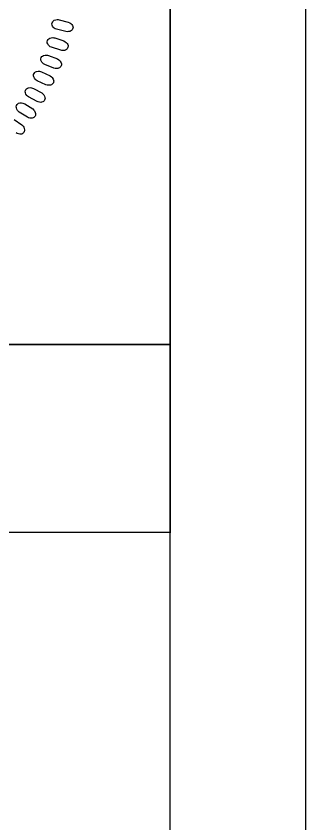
# Model space of a CAD drawing. Extents: x 18938 to 19565, y 6931 to 7973.
# Drawn here: x 19377.54 to 19382.43, y 7930.24 to 7943.85 of the extents above; entities that cross this region are included whole.
import ezdxf

# ---------------------------------------------------------------- set-up
doc = ezdxf.new("R2010")
doc.units = 0
for name, color, linetype in [('Old_Level_10', 7, 'Continuous'), ('Prop Dimension', 7, 'Continuous'), ('Prop Pavement Schedule Description CELL', 7, 'Continuous'), ('Typical Hinge Slope Interstate CELL', 7, 'Continuous'), ('Typical Pavement Slope Information CELL', 7, 'Continuous')]:
    doc.layers.add(name, color=color, linetype=linetype)

# ---------------------------------------------------------------- blocks, each defined once
blk = doc.blocks.new('Gregory K. Goins')
at = {"layer": 'Old_Level_10'}
for points in [[(-14.44, 42.15), (-13.25, 41.85), (-13.04, 41.76), (-12.92, 41.67), (-12.79, 41.52), (-12.7, 41.4), (-12.65, 41.27), (-12.64, 41.16), (-12.65, 41.05), (-12.7, 40.94), (-12.76, 40.83), (-12.84, 40.75), (-12.96, 40.67), (-13.05, 40.63), (-13.22, 40.61), (-13.41, 40.59), (-13.57, 40.61), (-14.78, 40.92), (-14.94, 40.98), (-15.07, 41.06), (-15.2, 41.18), (-15.31, 41.33), (-15.36, 41.44), (-15.38, 41.61), (-15.36, 41.76), (-15.28, 41.89), (-15.21, 41.98), (-15.08, 42.08), (-14.89, 42.15), (-14.7, 42.18), (-14.56, 42.17)], [(-15.01, 39.79), (-13.84, 39.41), (-13.64, 39.3), (-13.53, 39.21), (-13.4, 39.05), (-13.33, 38.93), (-13.29, 38.79), (-13.28, 38.68), (-13.3, 38.57), (-13.35, 38.47), (-13.42, 38.37), (-13.5, 38.28), (-13.63, 38.22), (-13.73, 38.18), (-13.89, 38.17), (-14.08, 38.16), (-14.24, 38.19), (-15.43, 38.57), (-15.59, 38.65), (-15.71, 38.73), (-15.83, 38.87), (-15.93, 39.02), (-15.98, 39.14), (-15.98, 39.3), (-15.96, 39.45), (-15.87, 39.58), (-15.79, 39.67), (-15.66, 39.76), (-15.46, 39.82), (-15.27, 39.83), (-15.14, 39.81)], [(-15.81, 37.51), (-14.67, 37.06), (-14.48, 36.94), (-14.37, 36.84), (-14.25, 36.68), (-14.19, 36.54), (-14.15, 36.41), (-14.15, 36.3), (-14.18, 36.19), (-14.24, 36.09), (-14.31, 35.99), (-14.4, 35.91), (-14.53, 35.85), (-14.63, 35.83), (-14.79, 35.82), (-14.98, 35.83), (-15.14, 35.87), (-16.31, 36.33), (-16.46, 36.41), (-16.57, 36.5), (-16.69, 36.64), (-16.78, 36.8), (-16.82, 36.92), (-16.81, 37.09), (-16.78, 37.23), (-16.68, 37.36), (-16.6, 37.44), (-16.46, 37.52), (-16.26, 37.57), (-16.07, 37.56), (-15.94, 37.54)], [(-16.73, 35.39), (-15.62, 34.87), (-15.44, 34.74), (-15.33, 34.64), (-15.23, 34.46), (-15.17, 34.33), (-15.15, 34.19), (-15.16, 34.08), (-15.19, 33.97), (-15.25, 33.88), (-15.33, 33.78), (-15.43, 33.71), (-15.56, 33.66), (-15.66, 33.64), (-15.82, 33.64), (-16.01, 33.67), (-16.17, 33.71), (-17.31, 34.24), (-17.45, 34.33), (-17.56, 34.43), (-17.66, 34.58), (-17.74, 34.74), (-17.77, 34.87), (-17.76, 35.03), (-17.71, 35.18), (-17.61, 35.3), (-17.52, 35.37), (-17.38, 35.44), (-17.18, 35.48), (-16.98, 35.46), (-16.85, 35.43)], [(-17.78, 33.24), (-16.71, 32.65), (-16.53, 32.51), (-16.43, 32.4), (-16.34, 32.22), (-16.29, 32.08), (-16.27, 31.95), (-16.29, 31.84), (-16.33, 31.73), (-16.4, 31.64), (-16.48, 31.55), (-16.58, 31.49), (-16.72, 31.44), (-16.82, 31.43), (-16.98, 31.44), (-17.17, 31.48), (-17.32, 31.53), (-18.43, 32.13), (-18.56, 32.23), (-18.66, 32.34), (-18.76, 32.5), (-18.83, 32.66), (-18.85, 32.79), (-18.83, 32.95), (-18.77, 33.09), (-18.67, 33.2), (-18.57, 33.27), (-18.42, 33.33), (-18.22, 33.36), (-18.03, 33.33), (-17.9, 33.29)], [(-18.92, 31.23), (-17.88, 30.58), (-17.72, 30.43), (-17.63, 30.31), (-17.54, 30.12), (-17.5, 29.98), (-17.5, 29.84), (-17.52, 29.73), (-17.56, 29.63), (-17.64, 29.54), (-17.73, 29.46), (-17.83, 29.4), (-17.97, 29.37), (-18.07, 29.36), (-18.24, 29.38), (-18.42, 29.43), (-18.57, 29.5), (-19.63, 30.16), (-19.76, 30.27), (-19.86, 30.39), (-19.94, 30.55), (-20, 30.72), (-20.02, 30.84), (-19.98, 31.01), (-19.92, 31.14), (-19.8, 31.25), (-19.71, 31.31), (-19.55, 31.36), (-19.35, 31.37), (-19.16, 31.33), (-19.03, 31.29)]]:
    blk.add_lwpolyline(points, close=True, dxfattribs=at)
blk.add_lwpolyline([(-20.28, 29.22), (-19.29, 28.5), (-19.13, 28.34), (-19.05, 28.21), (-18.98, 28.02), (-18.94, 27.88), (-18.95, 27.74), (-18.98, 27.63), (-19.03, 27.53), (-19.11, 27.45), (-19.2, 27.37), (-19.31, 27.32), (-19.45, 27.3), (-19.55, 27.3), (-19.71, 27.33), (-19.89, 27.39), (-20.04, 27.46)], dxfattribs=at)

msp = doc.modelspace()

# ---------------------------------------------------------------- linework, layer by layer
at = {"layer": 'Prop Dimension'}
msp.add_lwpolyline([(19155.167, 7813.281), (19382.434, 7813.281), (19382.434, 7959.715), (19155.167, 7959.715)], close=True, dxfattribs=at)
at = {"layer": 'Typical Hinge Slope Interstate CELL'}
for p, q in [((19353.135, 7938.313), (19380.142, 7938.313)), ((19380.142, 7938.311), (19380.142, 7935.139)), ((19380.142, 7935.14), (19353.135, 7935.14))]:
    msp.add_line(p, q, dxfattribs=at)
at = {"layer": 'Typical Pavement Slope Information CELL'}
for points in [[(19380.142, 7956.708), (19177.642, 7956.708), (19177.642, 7816.292), (19380.142, 7816.292)], [(19366.642, 7953.358), (19380.142, 7953.358), (19380.142, 7938.313), (19366.642, 7938.313)]]:
    msp.add_lwpolyline(points, close=True, dxfattribs=at)

# ---------------------------------------------------------------- block references
at = {"layer": 'Prop Pavement Schedule Description CELL', "xscale": 0.13, "yscale": 0.13}
msp.add_blockref('Gregory K. Goins', (19380.142, 7938.313), dxfattribs=at)

doc.saveas('drawing.dxf')
